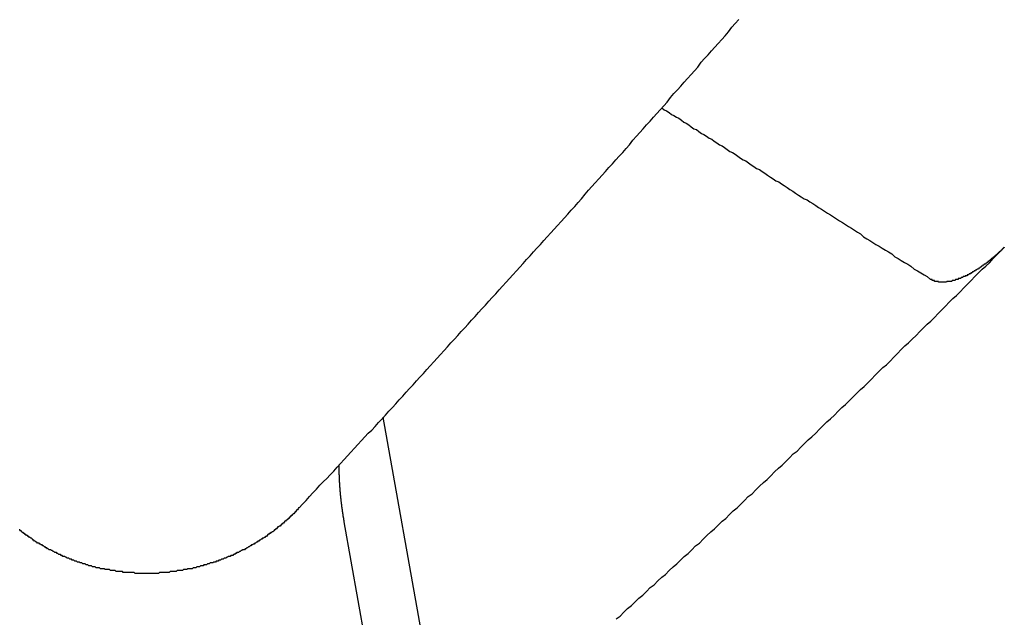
# Model space of a CAD drawing. Extents: x 1107 to 4046, y 937 to 3355.
# Tile 575 of 656: x 2183.443 to 2184.481, y 2685.343 to 2685.973. Entities that reach past the tile are written whole.
import ezdxf

# ---------------------------------------------------------------- set-up
doc = ezdxf.new("R2010")
doc.units = 0
doc.layers.add('KF_VIDA_L___C_REAR', color=7, linetype='CONTINUOUS')

# ---------------------------------------------------------------- blocks, each defined once
blk = doc.blocks.new('KF_VIDA_L___C_REAR')
at = {"layer": 'KF_VIDA_L___C_REAR'}
for p, q in [((-3.069396, 995.870044), (-3.152725, 996.340771)), ((-3.06747, 995.516282), (-3.193901, 996.230496))]:
    blk.add_line(p, q, dxfattribs=at)
for points in [[(-3.24142, 996.245, 0), (-3.23777, 996.249, 0), (-3.23413, 996.253, 0), (-3.23049, 996.257, 0), (-3.22685, 996.261, 0), (-3.22321, 996.265, 0), (-3.21957, 996.269, 0), (-3.21593, 996.273, 0), (-3.21229, 996.276, 0), (-3.20865, 996.28, 0), (-3.20501, 996.284, 0), (-3.20137, 996.288, 0), (-3.19773, 996.292, 0), (-3.19409, 996.296, 0), (-3.19045, 996.3, 0), (-3.18681, 996.304, 0), (-3.18317, 996.308, 0), (-3.17953, 996.312, 0), (-3.17589, 996.316, 0), (-3.17226, 996.32, 0), (-3.16862, 996.324, 0), (-3.16498, 996.327, 0), (-3.16134, 996.331, 0), (-3.15771, 996.335, 0), (-3.15407, 996.339, 0), (-3.15043, 996.343, 0), (-3.1468, 996.347, 0), (-3.14316, 996.351, 0), (-3.13953, 996.355, 0), (-3.13589, 996.359, 0), (-3.13225, 996.363, 0), (-3.12862, 996.367, 0), (-3.12499, 996.371, 0), (-3.12135, 996.375, 0), (-3.11772, 996.379, 0), (-3.11408, 996.383, 0), (-3.11045, 996.387, 0), (-3.10682, 996.391, 0), (-3.10318, 996.395, 0), (-3.09955, 996.399, 0), (-3.09592, 996.403, 0), (-3.09229, 996.407, 0), (-3.08866, 996.411, 0), (-3.08503, 996.415, 0), (-3.08139, 996.419, 0), (-3.07776, 996.423, 0), (-3.07413, 996.427, 0), (-3.0705, 996.431, 0), (-3.06688, 996.435, 0), (-3.06325, 996.439, 0), (-3.05962, 996.443, 0), (-3.05599, 996.447, 0), (-3.05236, 996.451, 0), (-3.04873, 996.455, 0), (-3.04511, 996.459, 0), (-3.04148, 996.463, 0), (-3.03785, 996.467, 0), (-3.03423, 996.471, 0), (-3.0306, 996.475, 0), (-3.02698, 996.479, 0), (-3.02335, 996.483, 0), (-3.01973, 996.487, 0), (-3.01611, 996.491, 0), (-3.01248, 996.495, 0), (-3.00886, 996.499, 0), (-3.00524, 996.503, 0), (-3.00162, 996.507, 0), (-2.99799, 996.511, 0), (-2.99437, 996.515, 0), (-2.99075, 996.519, 0), (-2.98713, 996.523, 0), (-2.98351, 996.527, 0), (-2.97989, 996.531, 0), (-2.97627, 996.535, 0), (-2.97266, 996.539, 0), (-2.96904, 996.543, 0), (-2.96542, 996.547, 0), (-2.9618, 996.551, 0), (-2.95819, 996.555, 0), (-2.95457, 996.559, 0), (-2.95096, 996.563, 0), (-2.94734, 996.567, 0), (-2.94373, 996.571, 0), (-2.94011, 996.576, 0), (-2.9365, 996.58, 0), (-2.93289, 996.584, 0), (-2.92928, 996.588, 0), (-2.92566, 996.592, 0), (-2.92205, 996.596, 0), (-2.91844, 996.6, 0), (-2.91483, 996.604, 0), (-2.91122, 996.608, 0), (-2.90761, 996.612, 0), (-2.90401, 996.616, 0), (-2.9004, 996.62, 0), (-2.89679, 996.624, 0), (-2.89318, 996.628, 0), (-2.88958, 996.633, 0), (-2.88597, 996.637, 0), (-2.88237, 996.641, 0), (-2.87876, 996.645, 0), (-2.87516, 996.649, 0), (-2.87156, 996.653, 0), (-2.86796, 996.657, 0), (-2.86435, 996.661, 0), (-2.86075, 996.665, 0), (-2.85715, 996.669, 0), (-2.85355, 996.673, 0), (-2.84995, 996.678, 0), (-2.84635, 996.682, 0), (-2.84276, 996.686, 0), (-2.83916, 996.69, 0), (-2.83556, 996.694, 0), (-2.83197, 996.698, 0), (-2.82837, 996.702, 0), (-2.82477, 996.706, 0), (-2.82118, 996.71, 0), (-2.81759, 996.715, 0), (-2.81399, 996.719, 0), (-2.8104, 996.723, 0), (-2.80681, 996.727, 0), (-2.80322, 996.731, 0), (-2.79963, 996.735, 0), (-2.79604, 996.739, 0), (-2.79245, 996.743, 0), (-2.78886, 996.747, 0), (-2.78528, 996.752, 0), (-2.78169, 996.756, 0), (-2.7781, 996.76, 0)], [(-2.85923, 996.667, 0), (-2.85668, 996.665, 0), (-2.85412, 996.664, 0), (-2.85154, 996.662, 0), (-2.84897, 996.66, 0), (-2.84638, 996.659, 0), (-2.84378, 996.657, 0), (-2.84118, 996.656, 0), (-2.83857, 996.654, 0), (-2.83595, 996.652, 0), (-2.83332, 996.651, 0), (-2.83069, 996.649, 0), (-2.82805, 996.647, 0), (-2.82539, 996.645, 0), (-2.82273, 996.644, 0), (-2.82007, 996.642, 0), (-2.81739, 996.64, 0), (-2.81471, 996.639, 0), (-2.81201, 996.637, 0), (-2.80931, 996.635, 0), (-2.8066, 996.634, 0), (-2.80388, 996.632, 0), (-2.80116, 996.63, 0), (-2.79842, 996.628, 0), (-2.79568, 996.627, 0), (-2.79292, 996.625, 0), (-2.79016, 996.623, 0), (-2.78739, 996.621, 0), (-2.78461, 996.62, 0), (-2.78182, 996.618, 0), (-2.77902, 996.616, 0), (-2.77622, 996.614, 0), (-2.7734, 996.612, 0), (-2.77058, 996.611, 0), (-2.76775, 996.609, 0), (-2.7649, 996.607, 0), (-2.76205, 996.605, 0), (-2.75919, 996.603, 0), (-2.75632, 996.602, 0), (-2.75344, 996.6, 0), (-2.75055, 996.598, 0), (-2.74766, 996.596, 0), (-2.74475, 996.594, 0), (-2.74183, 996.592, 0), (-2.73891, 996.59, 0), (-2.73597, 996.589, 0), (-2.73302, 996.587, 0), (-2.73007, 996.585, 0), (-2.7271, 996.583, 0), (-2.72413, 996.581, 0), (-2.72115, 996.579, 0), (-2.71815, 996.577, 0), (-2.71515, 996.575, 0), (-2.71213, 996.573, 0), (-2.70911, 996.571, 0), (-2.70607, 996.57, 0), (-2.70303, 996.568, 0), (-2.69998, 996.566, 0), (-2.69691, 996.564, 0), (-2.69384, 996.562, 0), (-2.69075, 996.56, 0), (-2.68765, 996.558, 0), (-2.68455, 996.556, 0), (-2.68143, 996.554, 0), (-2.6783, 996.552, 0), (-2.67517, 996.55, 0), (-2.67202, 996.548, 0), (-2.66886, 996.546, 0), (-2.66569, 996.544, 0), (-2.66251, 996.542, 0), (-2.65932, 996.54, 0), (-2.65611, 996.538, 0), (-2.6529, 996.536, 0), (-2.64968, 996.534, 0), (-2.64644, 996.531, 0), (-2.64319, 996.529, 0), (-2.63994, 996.527, 0), (-2.63667, 996.525, 0), (-2.63339, 996.523, 0), (-2.6301, 996.521, 0), (-2.62679, 996.519, 0), (-2.62348, 996.517, 0), (-2.62015, 996.515, 0), (-2.61681, 996.513, 0), (-2.61346, 996.51, 0), (-2.6101, 996.508, 0), (-2.60673, 996.506, 0), (-2.60334, 996.504, 0), (-2.59995, 996.502, 0), (-2.59654, 996.5, 0), (-2.59312, 996.497, 0), (-2.58968, 996.495, 0), (-2.58624, 996.493, 0), (-2.58278, 996.491, 0), (-2.57931, 996.489, 0), (-2.57583, 996.486, 0)], [(-2.90723, 996.128, 0), (-2.90323, 996.131, 0), (-2.89923, 996.135, 0), (-2.89523, 996.139, 0), (-2.89124, 996.142, 0), (-2.88724, 996.146, 0), (-2.88325, 996.15, 0), (-2.87926, 996.153, 0), (-2.87527, 996.157, 0), (-2.87128, 996.161, 0), (-2.86729, 996.164, 0), (-2.8633, 996.168, 0), (-2.85931, 996.172, 0), (-2.85533, 996.175, 0), (-2.85135, 996.179, 0), (-2.84736, 996.183, 0), (-2.84338, 996.186, 0), (-2.8394, 996.19, 0), (-2.83542, 996.194, 0), (-2.83144, 996.197, 0), (-2.82747, 996.201, 0), (-2.82349, 996.205, 0), (-2.81951, 996.208, 0), (-2.81554, 996.212, 0), (-2.81157, 996.216, 0), (-2.8076, 996.22, 0), (-2.80363, 996.223, 0), (-2.79966, 996.227, 0), (-2.79569, 996.231, 0), (-2.79173, 996.234, 0), (-2.78776, 996.238, 0), (-2.7838, 996.242, 0), (-2.77984, 996.245, 0), (-2.77587, 996.249, 0), (-2.77191, 996.253, 0), (-2.76796, 996.257, 0), (-2.764, 996.26, 0), (-2.76004, 996.264, 0), (-2.75609, 996.268, 0), (-2.75213, 996.272, 0), (-2.74818, 996.275, 0), (-2.74423, 996.279, 0), (-2.74028, 996.283, 0), (-2.73633, 996.287, 0), (-2.73238, 996.29, 0), (-2.72844, 996.294, 0), (-2.72449, 996.298, 0), (-2.72055, 996.302, 0), (-2.71661, 996.305, 0), (-2.71267, 996.309, 0), (-2.70873, 996.313, 0), (-2.70479, 996.317, 0), (-2.70085, 996.32, 0), (-2.69692, 996.324, 0), (-2.69299, 996.328, 0), (-2.68905, 996.332, 0), (-2.68512, 996.336, 0), (-2.68119, 996.339, 0), (-2.67726, 996.343, 0), (-2.67334, 996.347, 0), (-2.66941, 996.351, 0), (-2.66549, 996.354, 0), (-2.66156, 996.358, 0), (-2.65764, 996.362, 0), (-2.65372, 996.366, 0), (-2.6498, 996.37, 0), (-2.64588, 996.373, 0), (-2.64197, 996.377, 0), (-2.63805, 996.381, 0), (-2.63414, 996.385, 0), (-2.63023, 996.389, 0), (-2.62632, 996.393, 0), (-2.62241, 996.396, 0), (-2.6185, 996.4, 0), (-2.6146, 996.404, 0), (-2.61069, 996.408, 0), (-2.60679, 996.412, 0), (-2.60289, 996.416, 0), (-2.59899, 996.419, 0), (-2.59509, 996.423, 0), (-2.59119, 996.427, 0), (-2.5873, 996.431, 0), (-2.5834, 996.435, 0), (-2.57951, 996.439, 0), (-2.57562, 996.442, 0), (-2.57173, 996.446, 0), (-2.56784, 996.45, 0), (-2.56395, 996.454, 0), (-2.56007, 996.458, 0), (-2.55618, 996.462, 0), (-2.5523, 996.466, 0), (-2.54842, 996.469, 0), (-2.54454, 996.473, 0), (-2.54066, 996.477, 0), (-2.53679, 996.481, 0), (-2.53291, 996.485, 0), (-2.52904, 996.489, 0), (-2.52517, 996.493, 0), (-2.5213, 996.497, 0), (-2.51743, 996.5, 0), (-2.51356, 996.504, 0), (-2.5097, 996.508, 0), (-2.50584, 996.512, 0), (-2.50197, 996.516, 0), (-2.49811, 996.52, 0)], [(-2.49811, 996.52, 0), (-2.49838, 996.52, 0), (-2.49865, 996.519, 0), (-2.49891, 996.519, 0), (-2.49918, 996.519, 0), (-2.49945, 996.519, 0), (-2.49972, 996.518, 0), (-2.49999, 996.518, 0), (-2.50026, 996.518, 0), (-2.50053, 996.518, 0), (-2.50081, 996.517, 0), (-2.50108, 996.517, 0), (-2.50135, 996.517, 0), (-2.50163, 996.516, 0), (-2.5019, 996.516, 0), (-2.50218, 996.516, 0), (-2.50245, 996.516, 0), (-2.50273, 996.515, 0), (-2.50301, 996.515, 0), (-2.50328, 996.515, 0), (-2.50356, 996.515, 0), (-2.50384, 996.514, 0), (-2.50412, 996.514, 0), (-2.50439, 996.514, 0), (-2.50467, 996.514, 0), (-2.50495, 996.513, 0), (-2.50523, 996.513, 0), (-2.50551, 996.513, 0), (-2.50579, 996.513, 0), (-2.50607, 996.512, 0), (-2.50634, 996.512, 0), (-2.50662, 996.512, 0), (-2.5069, 996.512, 0), (-2.50718, 996.511, 0), (-2.50746, 996.511, 0), (-2.50774, 996.511, 0), (-2.50802, 996.511, 0), (-2.5083, 996.51, 0), (-2.50857, 996.51, 0), (-2.50885, 996.51, 0), (-2.50913, 996.51, 0), (-2.50941, 996.509, 0), (-2.50969, 996.509, 0), (-2.50996, 996.509, 0), (-2.51024, 996.509, 0), (-2.51052, 996.508, 0), (-2.51079, 996.508, 0), (-2.51107, 996.508, 0), (-2.51134, 996.508, 0), (-2.51162, 996.508, 0), (-2.51189, 996.507, 0), (-2.51216, 996.507, 0), (-2.51244, 996.507, 0), (-2.51271, 996.507, 0), (-2.51298, 996.506, 0), (-2.51325, 996.506, 0), (-2.51352, 996.506, 0), (-2.51379, 996.506, 0), (-2.51406, 996.506, 0), (-2.51433, 996.505, 0), (-2.51459, 996.505, 0), (-2.51486, 996.505, 0), (-2.51513, 996.505, 0), (-2.51539, 996.505, 0), (-2.51565, 996.504, 0), (-2.51592, 996.504, 0), (-2.51618, 996.504, 0), (-2.51645, 996.504, 0), (-2.51671, 996.504, 0), (-2.51698, 996.503, 0), (-2.51725, 996.503, 0), (-2.51752, 996.503, 0), (-2.51779, 996.503, 0), (-2.51806, 996.502, 0), (-2.51833, 996.502, 0), (-2.5186, 996.502, 0), (-2.51888, 996.502, 0), (-2.51915, 996.502, 0), (-2.51943, 996.502, 0), (-2.5197, 996.501, 0), (-2.51998, 996.501, 0), (-2.52026, 996.501, 0), (-2.52054, 996.501, 0), (-2.52082, 996.501, 0), (-2.5211, 996.5, 0), (-2.52138, 996.5, 0), (-2.52166, 996.5, 0), (-2.52194, 996.5, 0), (-2.52222, 996.5, 0), (-2.5225, 996.499, 0), (-2.52278, 996.499, 0), (-2.52307, 996.499, 0), (-2.52335, 996.499, 0), (-2.52363, 996.499, 0), (-2.52392, 996.498, 0), (-2.5242, 996.498, 0), (-2.52449, 996.498, 0), (-2.52477, 996.498, 0), (-2.52505, 996.498, 0), (-2.52534, 996.497, 0), (-2.52563, 996.497, 0), (-2.52591, 996.497, 0), (-2.5262, 996.497, 0), (-2.52648, 996.497, 0), (-2.52677, 996.497, 0), (-2.52705, 996.496, 0), (-2.52734, 996.496, 0), (-2.52762, 996.496, 0), (-2.52791, 996.496, 0), (-2.5282, 996.496, 0), (-2.52848, 996.495, 0), (-2.52877, 996.495, 0), (-2.52905, 996.495, 0), (-2.52934, 996.495, 0), (-2.52962, 996.495, 0), (-2.52991, 996.495, 0), (-2.53019, 996.494, 0), (-2.53047, 996.494, 0), (-2.53076, 996.494, 0), (-2.53104, 996.494, 0), (-2.53132, 996.494, 0), (-2.5316, 996.494, 0), (-2.53189, 996.493, 0), (-2.53217, 996.493, 0), (-2.53245, 996.493, 0), (-2.53273, 996.493, 0), (-2.53301, 996.493, 0), (-2.53329, 996.493, 0), (-2.53357, 996.492, 0), (-2.53384, 996.492, 0), (-2.53412, 996.492, 0), (-2.5344, 996.492, 0), (-2.53467, 996.492, 0), (-2.53495, 996.492, 0), (-2.53522, 996.492, 0), (-2.53549, 996.491, 0), (-2.53577, 996.491, 0), (-2.53604, 996.491, 0), (-2.53631, 996.491, 0), (-2.53658, 996.491, 0), (-2.53685, 996.491, 0), (-2.53712, 996.491, 0), (-2.53738, 996.49, 0), (-2.53765, 996.49, 0), (-2.53791, 996.49, 0), (-2.53818, 996.49, 0), (-2.53844, 996.49, 0), (-2.5387, 996.49, 0), (-2.53896, 996.49, 0), (-2.53922, 996.49, 0), (-2.53948, 996.489, 0), (-2.53973, 996.489, 0), (-2.53999, 996.489, 0), (-2.54024, 996.489, 0), (-2.54049, 996.489, 0), (-2.54075, 996.489, 0), (-2.541, 996.489, 0), (-2.54125, 996.489, 0), (-2.5415, 996.489, 0), (-2.54175, 996.488, 0), (-2.542, 996.488, 0), (-2.54226, 996.488, 0), (-2.54251, 996.488, 0), (-2.54277, 996.488, 0), (-2.54302, 996.488, 0), (-2.54327, 996.488, 0), (-2.54353, 996.488, 0), (-2.54378, 996.488, 0), (-2.54404, 996.487, 0), (-2.5443, 996.487, 0), (-2.54455, 996.487, 0), (-2.54481, 996.487, 0), (-2.54506, 996.487, 0), (-2.54532, 996.487, 0), (-2.54558, 996.487, 0), (-2.54583, 996.487, 0), (-2.54609, 996.487, 0), (-2.54635, 996.487, 0), (-2.5466, 996.487, 0), (-2.54686, 996.486, 0), (-2.54712, 996.486, 0), (-2.54737, 996.486, 0), (-2.54763, 996.486, 0), (-2.54789, 996.486, 0), (-2.54814, 996.486, 0), (-2.5484, 996.486, 0), (-2.54865, 996.486, 0), (-2.54891, 996.486, 0), (-2.54917, 996.486, 0), (-2.54942, 996.486, 0), (-2.54968, 996.486, 0), (-2.54993, 996.485, 0), (-2.55018, 996.485, 0), (-2.55044, 996.485, 0), (-2.55069, 996.485, 0), (-2.55094, 996.485, 0), (-2.5512, 996.485, 0), (-2.55145, 996.485, 0), (-2.5517, 996.485, 0), (-2.55195, 996.485, 0), (-2.5522, 996.485, 0), (-2.55245, 996.485, 0), (-2.5527, 996.485, 0), (-2.55295, 996.485, 0), (-2.5532, 996.485, 0), (-2.55345, 996.484, 0), (-2.55369, 996.484, 0), (-2.55394, 996.484, 0), (-2.55419, 996.484, 0), (-2.55443, 996.484, 0), (-2.55467, 996.484, 0), (-2.55492, 996.484, 0), (-2.55516, 996.484, 0), (-2.5554, 996.484, 0), (-2.55564, 996.484, 0), (-2.55588, 996.484, 0), (-2.55612, 996.484, 0), (-2.55636, 996.484, 0), (-2.55659, 996.484, 0), (-2.55683, 996.484, 0), (-2.55706, 996.484, 0), (-2.5573, 996.484, 0), (-2.55753, 996.484, 0), (-2.55776, 996.484, 0), (-2.55799, 996.484, 0), (-2.55822, 996.484, 0), (-2.55845, 996.484, 0), (-2.55867, 996.484, 0), (-2.5589, 996.483, 0), (-2.55912, 996.483, 0), (-2.55935, 996.483, 0), (-2.55957, 996.483, 0), (-2.55979, 996.483, 0), (-2.56001, 996.483, 0), (-2.56023, 996.483, 0), (-2.56044, 996.483, 0), (-2.56066, 996.483, 0), (-2.56087, 996.483, 0), (-2.56108, 996.483, 0), (-2.56129, 996.483, 0), (-2.5615, 996.483, 0), (-2.56171, 996.483, 0), (-2.56191, 996.483, 0), (-2.56212, 996.483, 0), (-2.56232, 996.483, 0), (-2.56252, 996.483, 0), (-2.56272, 996.483, 0), (-2.56292, 996.483, 0), (-2.56312, 996.483, 0), (-2.56332, 996.483, 0), (-2.56352, 996.483, 0), (-2.56372, 996.483, 0), (-2.56392, 996.483, 0), (-2.56412, 996.483, 0), (-2.56431, 996.483, 0), (-2.56451, 996.483, 0), (-2.56471, 996.483, 0), (-2.56491, 996.483, 0), (-2.56511, 996.483, 0), (-2.5653, 996.483, 0), (-2.5655, 996.483, 0), (-2.5657, 996.483, 0), (-2.56589, 996.483, 0), (-2.56609, 996.483, 0), (-2.56629, 996.483, 0), (-2.56648, 996.483, 0), (-2.56668, 996.483, 0), (-2.56687, 996.483, 0), (-2.56706, 996.483, 0), (-2.56726, 996.483, 0), (-2.56745, 996.483, 0), (-2.56764, 996.484, 0), (-2.56783, 996.484, 0), (-2.56802, 996.484, 0), (-2.56821, 996.484, 0), (-2.5684, 996.484, 0), (-2.56859, 996.484, 0), (-2.56878, 996.484, 0), (-2.56897, 996.484, 0), (-2.56916, 996.484, 0), (-2.56934, 996.484, 0), (-2.56953, 996.484, 0), (-2.56971, 996.484, 0), (-2.5699, 996.484, 0), (-2.57008, 996.484, 0), (-2.57026, 996.484, 0), (-2.57045, 996.484, 0), (-2.57063, 996.484, 0), (-2.57081, 996.484, 0), (-2.57099, 996.484, 0), (-2.57116, 996.484, 0), (-2.57134, 996.484, 0), (-2.57152, 996.484, 0), (-2.57169, 996.484, 0), (-2.57187, 996.485, 0), (-2.57204, 996.485, 0), (-2.57221, 996.485, 0), (-2.57238, 996.485, 0), (-2.57255, 996.485, 0), (-2.57272, 996.485, 0), (-2.57289, 996.485, 0), (-2.57305, 996.485, 0), (-2.57322, 996.485, 0), (-2.57338, 996.485, 0), (-2.57355, 996.485, 0), (-2.57371, 996.485, 0), (-2.57387, 996.485, 0), (-2.57403, 996.485, 0), (-2.57419, 996.485, 0), (-2.57434, 996.486, 0), (-2.5745, 996.486, 0), (-2.57465, 996.486, 0), (-2.5748, 996.486, 0), (-2.57495, 996.486, 0), (-2.5751, 996.486, 0), (-2.57525, 996.486, 0), (-2.5754, 996.486, 0), (-2.57554, 996.486, 0), (-2.57569, 996.486, 0), (-2.57583, 996.486, 0)], [(-3.19387, 996.23, 0), (-3.19393, 996.231, 0), (-3.19398, 996.231, 0), (-3.19403, 996.231, 0), (-3.19409, 996.232, 0), (-3.19414, 996.232, 0), (-3.1942, 996.232, 0), (-3.19425, 996.233, 0), (-3.1943, 996.233, 0), (-3.19435, 996.233, 0), (-3.19441, 996.234, 0), (-3.19446, 996.234, 0), (-3.19451, 996.234, 0), (-3.19456, 996.235, 0), (-3.19461, 996.235, 0), (-3.19466, 996.235, 0), (-3.19471, 996.235, 0), (-3.19477, 996.236, 0), (-3.19482, 996.236, 0), (-3.19487, 996.236, 0), (-3.19492, 996.237, 0), (-3.19497, 996.237, 0), (-3.19501, 996.237, 0), (-3.19506, 996.238, 0), (-3.19511, 996.238, 0), (-3.19516, 996.238, 0), (-3.19521, 996.239, 0), (-3.19526, 996.239, 0), (-3.1953, 996.239, 0), (-3.19535, 996.24, 0), (-3.1954, 996.24, 0), (-3.19545, 996.24, 0), (-3.19549, 996.24, 0), (-3.19554, 996.241, 0), (-3.19559, 996.241, 0), (-3.19563, 996.241, 0), (-3.19568, 996.242, 0), (-3.19572, 996.242, 0), (-3.19577, 996.242, 0), (-3.19581, 996.243, 0), (-3.19586, 996.243, 0), (-3.1959, 996.243, 0), (-3.19595, 996.244, 0), (-3.19599, 996.244, 0), (-3.19603, 996.244, 0), (-3.19608, 996.245, 0), (-3.19612, 996.245, 0), (-3.19616, 996.245, 0), (-3.1962, 996.245, 0), (-3.19625, 996.246, 0), (-3.19629, 996.246, 0), (-3.19633, 996.246, 0), (-3.19637, 996.247, 0), (-3.19641, 996.247, 0), (-3.19645, 996.247, 0), (-3.19649, 996.248, 0), (-3.19653, 996.248, 0), (-3.19657, 996.248, 0), (-3.19661, 996.249, 0), (-3.19665, 996.249, 0), (-3.19669, 996.249, 0), (-3.19673, 996.25, 0), (-3.19677, 996.25, 0), (-3.19681, 996.25, 0), (-3.19685, 996.251, 0), (-3.19688, 996.251, 0), (-3.19692, 996.251, 0), (-3.19696, 996.251, 0), (-3.19699, 996.252, 0), (-3.19703, 996.252, 0), (-3.19707, 996.252, 0), (-3.1971, 996.253, 0), (-3.19714, 996.253, 0), (-3.19717, 996.253, 0), (-3.19721, 996.254, 0), (-3.19724, 996.254, 0), (-3.19728, 996.254, 0), (-3.19731, 996.255, 0), (-3.19735, 996.255, 0), (-3.19738, 996.255, 0), (-3.19741, 996.256, 0), (-3.19745, 996.256, 0), (-3.19748, 996.256, 0), (-3.19751, 996.257, 0), (-3.19755, 996.257, 0), (-3.19758, 996.257, 0), (-3.19761, 996.257, 0), (-3.19764, 996.258, 0), (-3.19767, 996.258, 0), (-3.1977, 996.258, 0), (-3.19773, 996.259, 0), (-3.19776, 996.259, 0), (-3.19779, 996.259, 0), (-3.19782, 996.26, 0), (-3.19785, 996.26, 0), (-3.19788, 996.26, 0), (-3.19791, 996.261, 0), (-3.19794, 996.261, 0), (-3.19797, 996.261, 0), (-3.19799, 996.262, 0), (-3.19802, 996.262, 0), (-3.19805, 996.262, 0), (-3.19808, 996.263, 0), (-3.1981, 996.263, 0), (-3.19813, 996.263, 0), (-3.19816, 996.263, 0), (-3.19818, 996.264, 0), (-3.19821, 996.264, 0), (-3.19823, 996.264, 0), (-3.19826, 996.265, 0), (-3.19828, 996.265, 0), (-3.19831, 996.265, 0), (-3.19833, 996.266, 0), (-3.19835, 996.266, 0), (-3.19838, 996.266, 0), (-3.1984, 996.267, 0), (-3.19842, 996.267, 0), (-3.19845, 996.267, 0), (-3.19847, 996.268, 0), (-3.19849, 996.268, 0), (-3.19851, 996.268, 0), (-3.19853, 996.269, 0), (-3.19855, 996.269, 0), (-3.19857, 996.269, 0), (-3.19859, 996.269, 0), (-3.19861, 996.27, 0), (-3.19863, 996.27, 0), (-3.19865, 996.27, 0), (-3.19867, 996.271, 0), (-3.19869, 996.271, 0), (-3.19871, 996.271, 0), (-3.19873, 996.272, 0), (-3.19874, 996.272, 0), (-3.19876, 996.272, 0), (-3.19878, 996.273, 0), (-3.1988, 996.273, 0), (-3.19881, 996.273, 0), (-3.19883, 996.274, 0), (-3.19884, 996.274, 0), (-3.19886, 996.274, 0), (-3.19887, 996.275, 0), (-3.19889, 996.275, 0), (-3.1989, 996.275, 0), (-3.19892, 996.275, 0), (-3.19893, 996.276, 0), (-3.19895, 996.276, 0), (-3.19896, 996.276, 0), (-3.19897, 996.277, 0), (-3.19898, 996.277, 0), (-3.199, 996.277, 0), (-3.19901, 996.278, 0), (-3.19902, 996.278, 0), (-3.19903, 996.278, 0), (-3.19904, 996.279, 0), (-3.19905, 996.279, 0), (-3.19906, 996.279, 0), (-3.19907, 996.28, 0), (-3.19908, 996.28, 0), (-3.19909, 996.28, 0), (-3.1991, 996.28, 0), (-3.19911, 996.281, 0), (-3.19912, 996.281, 0), (-3.19913, 996.281, 0), (-3.19913, 996.282, 0), (-3.19914, 996.282, 0), (-3.19915, 996.282, 0), (-3.19916, 996.283, 0), (-3.19916, 996.283, 0), (-3.19917, 996.283, 0), (-3.19917, 996.284, 0), (-3.19918, 996.284, 0), (-3.19918, 996.284, 0), (-3.19919, 996.285, 0), (-3.19919, 996.285, 0), (-3.1992, 996.285, 0), (-3.1992, 996.285, 0), (-3.1992, 996.286, 0), (-3.19921, 996.286, 0), (-3.19921, 996.286, 0), (-3.19921, 996.287, 0), (-3.19921, 996.287, 0), (-3.19922, 996.287, 0), (-3.19922, 996.288, 0), (-3.19922, 996.288, 0), (-3.19922, 996.288, 0), (-3.19922, 996.289, 0), (-3.19922, 996.289, 0), (-3.19922, 996.289, 0), (-3.19922, 996.29, 0), (-3.19922, 996.29, 0), (-3.19922, 996.29, 0), (-3.19921, 996.29, 0)], [(-3.24142, 996.245, 0), (-3.24203, 996.245, 0), (-3.24265, 996.244, 0), (-3.24327, 996.243, 0), (-3.2439, 996.243, 0), (-3.24453, 996.242, 0), (-3.24517, 996.241, 0), (-3.24581, 996.241, 0), (-3.24645, 996.24, 0), (-3.2471, 996.239, 0), (-3.24775, 996.239, 0), (-3.24841, 996.238, 0), (-3.24907, 996.237, 0), (-3.24973, 996.237, 0), (-3.2504, 996.236, 0), (-3.25107, 996.236, 0), (-3.25175, 996.235, 0), (-3.25243, 996.234, 0), (-3.25311, 996.234, 0), (-3.2538, 996.233, 0), (-3.25449, 996.232, 0), (-3.25518, 996.232, 0), (-3.25588, 996.231, 0), (-3.25658, 996.231, 0), (-3.25728, 996.23, 0), (-3.25799, 996.229, 0), (-3.2587, 996.229, 0), (-3.25942, 996.228, 0), (-3.26014, 996.228, 0), (-3.26086, 996.227, 0), (-3.26159, 996.226, 0), (-3.26232, 996.226, 0), (-3.26305, 996.225, 0), (-3.26379, 996.225, 0), (-3.26453, 996.224, 0), (-3.26527, 996.223, 0), (-3.26602, 996.223, 0), (-3.26677, 996.222, 0), (-3.26752, 996.222, 0), (-3.26827, 996.221, 0), (-3.26903, 996.22, 0), (-3.2698, 996.22, 0), (-3.27056, 996.219, 0), (-3.27133, 996.219, 0), (-3.2721, 996.218, 0), (-3.27288, 996.218, 0), (-3.27366, 996.217, 0), (-3.27444, 996.217, 0), (-3.27523, 996.216, 0), (-3.27601, 996.215, 0), (-3.2768, 996.215, 0), (-3.2776, 996.214, 0), (-3.27839, 996.214, 0), (-3.27919, 996.213, 0), (-3.28, 996.213, 0), (-3.2808, 996.212, 0), (-3.28161, 996.212, 0), (-3.28242, 996.211, 0), (-3.28323, 996.211, 0), (-3.28405, 996.21, 0), (-3.28487, 996.21, 0), (-3.28569, 996.209, 0), (-3.28652, 996.209, 0), (-3.28735, 996.208, 0), (-3.28818, 996.208, 0), (-3.28901, 996.207, 0), (-3.28984, 996.207, 0), (-3.29068, 996.206, 0), (-3.29152, 996.206, 0), (-3.29237, 996.205, 0), (-3.29321, 996.205, 0), (-3.29406, 996.204, 0), (-3.29491, 996.204, 0), (-3.29576, 996.203, 0), (-3.29662, 996.203, 0), (-3.29748, 996.202, 0), (-3.29834, 996.202, 0), (-3.2992, 996.201, 0), (-3.30007, 996.201, 0), (-3.30093, 996.201, 0), (-3.3018, 996.2, 0), (-3.30268, 996.2, 0), (-3.30355, 996.199, 0), (-3.30443, 996.199, 0), (-3.30531, 996.198, 0), (-3.30619, 996.198, 0), (-3.30707, 996.198, 0), (-3.30795, 996.197, 0), (-3.30884, 996.197, 0), (-3.30973, 996.196, 0), (-3.31062, 996.196, 0), (-3.31151, 996.195, 0), (-3.31241, 996.195, 0), (-3.31331, 996.195, 0), (-3.3142, 996.194, 0), (-3.31511, 996.194, 0), (-3.31601, 996.194, 0), (-3.31691, 996.193, 0), (-3.31782, 996.193, 0), (-3.31872, 996.192, 0), (-3.31963, 996.192, 0), (-3.32054, 996.192, 0), (-3.32146, 996.191, 0), (-3.32237, 996.191, 0), (-3.32328, 996.191, 0), (-3.3242, 996.19, 0), (-3.32512, 996.19, 0), (-3.32604, 996.19, 0), (-3.32696, 996.189, 0), (-3.32788, 996.189, 0), (-3.3288, 996.189, 0), (-3.32973, 996.188, 0), (-3.33065, 996.188, 0), (-3.33158, 996.188, 0), (-3.33251, 996.187, 0), (-3.33343, 996.187, 0), (-3.33436, 996.187, 0), (-3.33529, 996.187, 0), (-3.33623, 996.186, 0), (-3.33716, 996.186, 0), (-3.33809, 996.186, 0), (-3.33902, 996.185, 0), (-3.33996, 996.185, 0), (-3.34089, 996.185, 0), (-3.34183, 996.185, 0), (-3.34277, 996.184, 0), (-3.3437, 996.184, 0), (-3.34464, 996.184, 0), (-3.34558, 996.184, 0), (-3.34652, 996.183, 0), (-3.34746, 996.183, 0), (-3.3484, 996.183, 0), (-3.34934, 996.183, 0), (-3.35028, 996.182, 0), (-3.35122, 996.182, 0), (-3.35216, 996.182, 0), (-3.3531, 996.182, 0), (-3.35404, 996.181, 0), (-3.35498, 996.181, 0), (-3.35593, 996.181, 0), (-3.35687, 996.181, 0), (-3.35781, 996.181, 0), (-3.35875, 996.181, 0), (-3.35969, 996.18, 0), (-3.36063, 996.18, 0), (-3.36158, 996.18, 0), (-3.36252, 996.18, 0), (-3.36346, 996.18, 0), (-3.3644, 996.179, 0), (-3.36534, 996.179, 0), (-3.36628, 996.179, 0), (-3.36722, 996.179, 0), (-3.36816, 996.179, 0), (-3.3691, 996.179, 0), (-3.37004, 996.179, 0), (-3.37097, 996.178, 0), (-3.37191, 996.178, 0), (-3.37285, 996.178, 0), (-3.37379, 996.178, 0), (-3.37472, 996.178, 0), (-3.37566, 996.178, 0), (-3.37659, 996.178, 0), (-3.37752, 996.178, 0), (-3.37846, 996.177, 0), (-3.37939, 996.177, 0), (-3.38032, 996.177, 0), (-3.38125, 996.177, 0), (-3.38218, 996.177, 0), (-3.38311, 996.177, 0), (-3.38403, 996.177, 0), (-3.38496, 996.177, 0), (-3.38588, 996.177, 0), (-3.38681, 996.177, 0), (-3.38774, 996.177, 0), (-3.38867, 996.177, 0), (-3.3896, 996.176, 0), (-3.39053, 996.176, 0), (-3.39147, 996.176, 0), (-3.3924, 996.176, 0), (-3.39334, 996.176, 0), (-3.39428, 996.176, 0), (-3.39522, 996.176, 0), (-3.39616, 996.176, 0), (-3.39711, 996.176, 0), (-3.39805, 996.176, 0), (-3.399, 996.176, 0), (-3.39994, 996.176, 0), (-3.40089, 996.176, 0), (-3.40184, 996.176, 0), (-3.40279, 996.176, 0), (-3.40374, 996.176, 0), (-3.40469, 996.176, 0), (-3.40565, 996.176, 0), (-3.4066, 996.176, 0), (-3.40756, 996.176, 0), (-3.40851, 996.176, 0), (-3.40947, 996.176, 0), (-3.41043, 996.176, 0), (-3.41138, 996.176, 0), (-3.41234, 996.176, 0), (-3.4133, 996.176, 0), (-3.41426, 996.176, 0), (-3.41522, 996.177, 0), (-3.41618, 996.177, 0), (-3.41715, 996.177, 0), (-3.41811, 996.177, 0), (-3.41907, 996.177, 0), (-3.42003, 996.177, 0), (-3.421, 996.177, 0), (-3.42196, 996.177, 0), (-3.42292, 996.177, 0), (-3.42389, 996.177, 0), (-3.42485, 996.177, 0), (-3.42581, 996.177, 0), (-3.42678, 996.177, 0), (-3.42774, 996.178, 0), (-3.42871, 996.178, 0), (-3.42967, 996.178, 0), (-3.43064, 996.178, 0), (-3.4316, 996.178, 0), (-3.43256, 996.178, 0), (-3.43353, 996.178, 0), (-3.43449, 996.178, 0), (-3.43545, 996.179, 0), (-3.43642, 996.179, 0), (-3.43738, 996.179, 0), (-3.43834, 996.179, 0), (-3.4393, 996.179, 0), (-3.44026, 996.179, 0), (-3.44123, 996.18, 0), (-3.44219, 996.18, 0), (-3.44314, 996.18, 0), (-3.4441, 996.18, 0), (-3.44506, 996.18, 0), (-3.44602, 996.18, 0), (-3.44698, 996.181, 0), (-3.44793, 996.181, 0), (-3.44889, 996.181, 0), (-3.44984, 996.181, 0), (-3.4508, 996.181, 0), (-3.45175, 996.182, 0), (-3.4527, 996.182, 0), (-3.45365, 996.182, 0), (-3.4546, 996.182, 0), (-3.45555, 996.182, 0), (-3.4565, 996.183, 0), (-3.45744, 996.183, 0), (-3.45839, 996.183, 0), (-3.45933, 996.183, 0), (-3.46027, 996.184, 0), (-3.46121, 996.184, 0), (-3.46215, 996.184, 0), (-3.46309, 996.184, 0), (-3.46403, 996.185, 0), (-3.46496, 996.185, 0), (-3.4659, 996.185, 0), (-3.46683, 996.186, 0), (-3.46776, 996.186, 0), (-3.46869, 996.186, 0), (-3.46961, 996.186, 0), (-3.47054, 996.187, 0), (-3.47146, 996.187, 0), (-3.47239, 996.187, 0), (-3.47331, 996.188, 0), (-3.47423, 996.188, 0), (-3.47514, 996.188, 0), (-3.47606, 996.189, 0), (-3.47697, 996.189, 0), (-3.47788, 996.189, 0), (-3.47879, 996.19, 0), (-3.4797, 996.19, 0), (-3.4806, 996.19, 0), (-3.4815, 996.191, 0), (-3.48241, 996.191, 0), (-3.4833, 996.191, 0), (-3.4842, 996.192, 0), (-3.4851, 996.192, 0), (-3.48599, 996.192, 0), (-3.48688, 996.193, 0), (-3.48777, 996.193, 0), (-3.48865, 996.194, 0), (-3.48954, 996.194, 0), (-3.49042, 996.194, 0), (-3.4913, 996.195, 0), (-3.49217, 996.195, 0), (-3.49305, 996.196, 0), (-3.49392, 996.196, 0), (-3.49479, 996.196, 0), (-3.49565, 996.197, 0), (-3.49652, 996.197, 0), (-3.49738, 996.198, 0), (-3.49824, 996.198, 0), (-3.4991, 996.198, 0), (-3.49995, 996.199, 0), (-3.5008, 996.199, 0), (-3.50165, 996.2, 0), (-3.50249, 996.2, 0), (-3.50334, 996.201, 0), (-3.50418, 996.201, 0), (-3.50502, 996.201, 0), (-3.50585, 996.202, 0), (-3.50668, 996.202, 0), (-3.50751, 996.203, 0), (-3.50834, 996.203, 0), (-3.50916, 996.204, 0), (-3.50998, 996.204, 0), (-3.5108, 996.205, 0), (-3.51161, 996.205, 0), (-3.51242, 996.206, 0), (-3.51323, 996.206, 0), (-3.51403, 996.207, 0), (-3.51484, 996.207, 0), (-3.51563, 996.208, 0), (-3.51643, 996.208, 0), (-3.51722, 996.208, 0), (-3.51801, 996.209, 0), (-3.51879, 996.209, 0), (-3.51958, 996.21, 0), (-3.52036, 996.21, 0), (-3.52113, 996.211, 0), (-3.5219, 996.211, 0), (-3.52267, 996.212, 0), (-3.52344, 996.213, 0), (-3.5242, 996.213, 0), (-3.52496, 996.214, 0), (-3.52571, 996.214, 0), (-3.52646, 996.215, 0), (-3.52721, 996.215, 0), (-3.52795, 996.216, 0), (-3.52869, 996.216, 0), (-3.52943, 996.217, 0), (-3.53016, 996.217, 0), (-3.53089, 996.218, 0), (-3.53162, 996.218, 0), (-3.53234, 996.219, 0), (-3.53305, 996.219, 0), (-3.53377, 996.22, 0), (-3.53448, 996.221, 0), (-3.53518, 996.221, 0), (-3.53588, 996.222, 0), (-3.53658, 996.222, 0)]]:
    blk.add_polyline3d(points, dxfattribs=at)

msp = doc.modelspace()

# ---------------------------------------------------------------- block references
at = {"layer": 'KF_VIDA_L___C_REAR'}
msp.add_blockref('KF_VIDA_L___C_REAR', (2186.9791, 1689.2132), dxfattribs=at)

doc.saveas('drawing.dxf')
